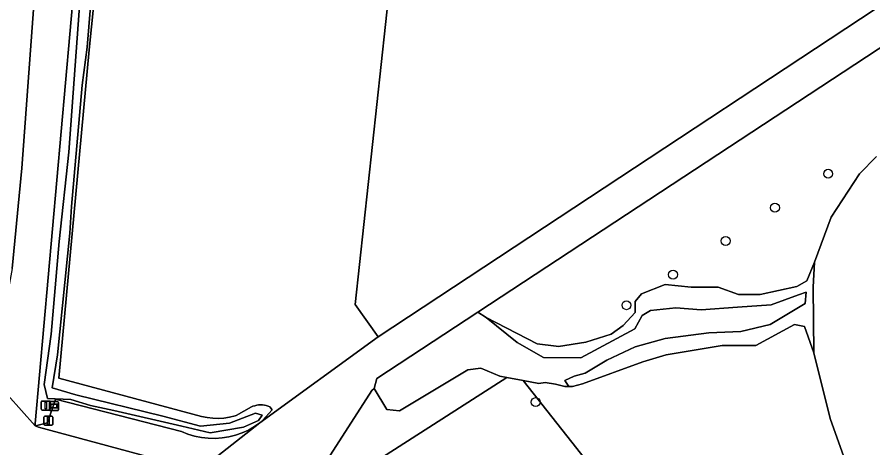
# Model space of a CAD drawing. Extents: x 162026 to 163502, y 387295 to 388169.
# Drawn here: x 163231.8 to 163326, y 387614.5 to 387662 of the extents above; entities that cross this region are included whole.
import ezdxf

# ---------------------------------------------------------------- set-up
doc = ezdxf.new("R2010")
doc.units = 0
for name, color, linetype in [('IMGEO_Afsluitpaal', 7, 'Continuous'), ('IMGEO_Boom', 7, 'Continuous'), ('IMGEO_Fietspad_gesloten', 7, 'Continuous'), ('IMGEO_Grasland_overig', 7, 'Continuous'), ('IMGEO_Groenvoorziening', 7, 'Continuous'), ('IMGEO_Hek', 7, 'Continuous'), ('IMGEO_Informatiebord', 7, 'Continuous'), ('IMGEO_Loofbos', 7, 'Continuous'), ('IMGEO_Oever', 7, 'Continuous'), ('IMGEO_Rivier', 7, 'Continuous'), ('IMGEO_Waterloop', 7, 'Continuous')]:
    doc.layers.add(name, color=color, linetype=linetype)

msp = doc.modelspace()

# ---------------------------------------------------------------- linework, layer by layer
at = {"layer": 'IMGEO_Afsluitpaal'}
for p, q in [((163234.448, 387618.757), (163234.448, 387619.557)), ((163234.448, 387619.557), (163234.448, 387618.757)), ((163234.548, 387619.657), (163235.338, 387619.657)), ((163235.338, 387619.657), (163234.548, 387619.657)), ((163235.438, 387619.557), (163235.438, 387618.757)), ((163235.438, 387618.757), (163235.438, 387619.557)), ((163235.338, 387618.657), (163234.548, 387618.657)), ((163234.548, 387618.657), (163235.338, 387618.657)), ((163234.729, 387617.09), (163234.729, 387617.89)), ((163234.729, 387617.89), (163234.729, 387617.09)), ((163234.829, 387617.99), (163235.619, 387617.99)), ((163235.619, 387617.99), (163234.829, 387617.99)), ((163235.719, 387617.89), (163235.719, 387617.09)), ((163235.719, 387617.09), (163235.719, 387617.89)), ((163235.619, 387616.99), (163234.829, 387616.99)), ((163234.829, 387616.99), (163235.619, 387616.99))]:
    msp.add_line(p, q, dxfattribs=at)
for points in [[(163234.868, 387619.532), (163235.018, 387619.532), (163235.018, 387618.782), (163234.868, 387618.782), (163234.868, 387619.532)], [(163235.149, 387617.865), (163235.299, 387617.865), (163235.299, 387617.115), (163235.149, 387617.115), (163235.149, 387617.865)]]:
    msp.add_lwpolyline(points, dxfattribs=at)
for centre, start, end in [((163234.548, 387619.557), 90, 180), ((163234.548, 387619.557), 90, 180), ((163235.338, 387619.557), 0, 90), ((163235.338, 387619.557), 360, 90), ((163234.548, 387618.757), 180, 270), ((163234.548, 387618.757), 180, 270), ((163235.338, 387618.757), 270, 0), ((163235.338, 387618.757), 270, 0), ((163234.829, 387617.89), 90, 180), ((163234.829, 387617.89), 90, 180), ((163235.619, 387617.89), 0, 90), ((163235.619, 387617.89), 360, 90), ((163234.829, 387617.09), 180, 270), ((163234.829, 387617.09), 180, 270), ((163235.619, 387617.09), 270, 0), ((163235.619, 387617.09), 270, 0)]:
    msp.add_arc(centre, 0.1, start, end, dxfattribs=at)
at = {"layer": 'IMGEO_Boom'}
for centre in [(163321.124, 387644.709), (163315.259, 387640.967), (163309.836, 387637.299), (163304.035, 387633.59), (163298.904, 387630.216), (163288.903, 387619.541)]:
    msp.add_circle(centre, 0.489, dxfattribs=at)
at = {"layer": 'IMGEO_Fietspad_gesloten'}
msp.add_lwpolyline([(163231.239, 387634.273), (163232.291, 387645.31), (163234.282, 387672.347), (163236.099, 387687.103), (163236.595, 387693.342), (163236.645, 387694.772), (163236.567, 387696.2), (163236.361, 387697.616), (163236.03, 387699.007), (163235.576, 387700.364), (163235.003, 387701.674), (163234.314, 387702.928), (163234.296, 387702.954), (163233.517, 387704.116), (163232.617, 387705.227), (163231.621, 387706.254)], dxfattribs=at)
at = {"layer": 'IMGEO_Grasland_overig'}
msp.add_lwpolyline([(163233.782, 387617.173), (163238.054, 387665.501), (163241.555, 387702.478), (163233.194, 387715.81), (163234.296, 387702.954), (163234.314, 387702.928), (163235.003, 387701.674), (163235.576, 387700.364), (163236.03, 387699.007), (163236.361, 387697.616), (163236.567, 387696.2), (163236.645, 387694.772), (163236.595, 387693.342), (163236.099, 387687.103), (163234.282, 387672.347), (163232.291, 387645.31), (163231.239, 387634.273), (163230.724, 387631.441), (163229.958, 387628.663), (163228.947, 387625.965), (163227.704, 387623.688), (163233.76, 387616.929)], close=True, dxfattribs=at)
for points in [[(163347.962, 387677.188), (163271.571, 387626.723), (163258.503, 387617.238), (163251.828, 387612.006), (163234.158, 387616.77), (163233.76, 387616.929), (163227.704, 387623.688)], [(163262.003, 387607.055), (163270.848, 387620.825), (163271.103, 387621.056), (163271.407, 387622.145), (163282.52, 387629.443), (163355.538, 387677.479)], [(163272.825, 387665.591), (163269.013, 387630.285), (163271.571, 387626.723), (163347.962, 387677.188)]]:
    msp.add_lwpolyline(points, dxfattribs=at)
at = {"layer": 'IMGEO_Groenvoorziening'}
for points in [[(163270.848, 387620.825), (163262.003, 387607.055), (163285.729, 387622.242), (163284.951, 387622.386), (163282.86, 387623.275), (163281.446, 387623.11), (163273.923, 387618.564), (163272.525, 387618.742), (163271.103, 387621.056)], [(163258.503, 387617.238), (163257.92, 387616.839), (163257.257, 387616.465), (163256.564, 387616.151), (163255.846, 387615.901), (163255.108, 387615.716), (163254.356, 387615.598), (163253.597, 387615.547), (163252.837, 387615.565), (163252.081, 387615.65), (163251.335, 387615.802), (163250.606, 387616.02), (163249.9, 387616.303), (163236.004, 387619.846), (163235.121, 387617.267), (163233.963, 387616.979), (163233.76, 387616.929), (163234.158, 387616.77), (163251.828, 387612.006)]]:
    msp.add_lwpolyline(points, close=True, dxfattribs=at)
at = {"layer": 'IMGEO_Hek'}
msp.add_lwpolyline([(163271.571, 387626.723), (163269.013, 387630.285), (163272.825, 387665.591), (163295.746, 387681.292), (163282.551, 387699.384), (163280.497, 387700.888), (163275.803, 387703.54), (163272.128, 387704.864), (163239.471, 387711.521)], dxfattribs=at)
at = {"layer": 'IMGEO_Informatiebord'}
for p, q in [((163235.348, 387618.702), (163235.348, 387619.502)), ((163235.348, 387619.502), (163235.348, 387618.702)), ((163235.448, 387619.602), (163236.238, 387619.602)), ((163236.238, 387619.602), (163235.448, 387619.602)), ((163236.338, 387619.502), (163236.338, 387618.702)), ((163236.338, 387618.702), (163236.338, 387619.502)), ((163236.238, 387618.602), (163235.448, 387618.602)), ((163235.448, 387618.602), (163236.238, 387618.602))]:
    msp.add_line(p, q, dxfattribs=at)
for points in [[(163235.449, 387619.334), (163236.237, 387619.334), (163236.237, 387618.87), (163235.449, 387618.87), (163235.449, 387619.334)], [(163235.514, 387619.269), (163235.514, 387618.935), (163236.172, 387618.935), (163236.172, 387619.269), (163235.514, 387619.269)]]:
    msp.add_lwpolyline(points, dxfattribs=at)
for centre, start, end in [((163235.448, 387619.502), 90, 180), ((163235.448, 387619.502), 90, 180), ((163236.238, 387619.502), 0, 90), ((163236.238, 387619.502), 360, 90), ((163235.448, 387618.702), 180, 270), ((163235.448, 387618.702), 180, 270), ((163236.238, 387618.702), 270, 0), ((163236.238, 387618.702), 270, 0)]:
    msp.add_arc(centre, 0.1, start, end, dxfattribs=at)
at = {"layer": 'IMGEO_Loofbos'}
for points in [[(163244.326, 387703.646), (163239.727, 387658.358), (163236.367, 387622.164), (163252.102, 387617.959), (163252.71, 387617.831), (163253.327, 387617.758), (163253.948, 387617.74), (163254.569, 387617.777), (163255.183, 387617.87), (163255.787, 387618.018), (163255.903, 387618.053), (163257.604, 387619.009), (163257.766, 387619.078), (163257.967, 387619.144), (163258.174, 387619.192), (163258.384, 387619.222), (163258.596, 387619.233), (163258.808, 387619.225), (163259.018, 387619.198), (163259.225, 387619.152), (163259.427, 387619.088), (163259.623, 387619.006), (163259.863, 387618.686), (163258.81, 387617.5), (163258.692, 387617.399), (163258.503, 387617.238), (163271.571, 387626.723), (163269.013, 387630.285), (163272.825, 387665.591)], [(163355.538, 387677.479), (163282.52, 387629.443), (163283.461, 387628.874), (163289.056, 387625.945), (163291.15, 387625.712), (163291.408, 387625.683), (163294.415, 387626.128), (163297.212, 387627.03), (163298.539, 387627.991), (163299.866, 387629.41), (163299.866, 387630.62), (163300.572, 387631.483), (163303.186, 387632.503), (163306.036, 387632.215), (163309.016, 387632.215), (163311.258, 387631.417), (163313.637, 387631.417), (163317.663, 387632.287), (163318.77, 387632.891), (163319.617, 387634.948), (163321.453, 387639.934), (163324.579, 387644.692), (163326.454, 387646.595)]]:
    msp.add_lwpolyline(points, dxfattribs=at)
for points in [[(163287.512, 387621.913), (163310.872, 387592.299), (163325.96, 387604.757), (163321.356, 387617.737), (163319.563, 387624.969), (163318.504, 387627.887), (163317.43, 387628.102), (163313.174, 387625.785), (163309.449, 387625.785), (163303.268, 387624.751), (163300.706, 387623.973), (163294.072, 387621.547), (163292.972, 387621.251), (163292.546, 387621.251), (163292.121, 387621.251), (163291.075, 387621.535), (163289.963, 387621.69), (163289.271, 387621.587)], [(163280.348, 387545.552), (163277.904, 387548.891), (163276.689, 387562.334), (163280.179, 387566.848), (163302.379, 387585.286), (163310.872, 387592.299), (163287.512, 387621.913), (163285.729, 387622.242), (163262.003, 387607.055), (163274.95, 387545.316)]]:
    msp.add_lwpolyline(points, close=True, dxfattribs=at)
at = {"layer": 'IMGEO_Oever'}
for points in [[(163238.054, 387665.501), (163233.782, 387617.173), (163233.76, 387616.929), (163233.963, 387616.979), (163235.121, 387617.267), (163236.004, 387619.846), (163249.9, 387616.303), (163250.606, 387616.02), (163251.335, 387615.802), (163252.081, 387615.65), (163252.837, 387615.565), (163253.597, 387615.547), (163254.356, 387615.598), (163255.108, 387615.716), (163255.846, 387615.901), (163256.564, 387616.151), (163257.257, 387616.465), (163257.92, 387616.839), (163258.503, 387617.238), (163258.692, 387617.399), (163258.81, 387617.5), (163259.863, 387618.686), (163259.623, 387619.006), (163259.427, 387619.088), (163259.225, 387619.152), (163259.018, 387619.198), (163258.808, 387619.225), (163258.596, 387619.233), (163258.384, 387619.222), (163258.174, 387619.192), (163257.967, 387619.144), (163257.766, 387619.078), (163257.604, 387619.009), (163255.903, 387618.053), (163255.787, 387618.018), (163255.183, 387617.87), (163254.569, 387617.777), (163253.948, 387617.74), (163253.327, 387617.758), (163252.71, 387617.831), (163252.102, 387617.959), (163236.367, 387622.164), (163239.727, 387658.358), (163244.326, 387703.646)], [(163239.853, 387663.121), (163239.494, 387658.645), (163238.935, 387654.483), (163237.777, 387641.097), (163237.586, 387638.161), (163236.251, 387624.761), (163235.647, 387621.116), (163238.269, 387620.357), (163247.82, 387617.984), (163251.999, 387616.898), (163255.173, 387617.209), (163258.025, 387618.313), (163258.78, 387618.092), (163258.357, 387617.522), (163256.713, 387616.76), (163253.056, 387616.151), (163249.916, 387616.882), (163242.447, 387618.622), (163239.862, 387619.154), (163237.7, 387619.812), (163235.12, 387619.926), (163234.758, 387621.498), (163235.519, 387627.012), (163236.42, 387637.23), (163237.491, 387647.091), (163239.002, 387667.724)]]:
    msp.add_lwpolyline(points, dxfattribs=at)
msp.add_lwpolyline([(163292.133, 387621.915), (163292.546, 387621.251), (163292.972, 387621.251), (163294.072, 387621.547), (163300.706, 387623.973), (163303.268, 387624.751), (163309.449, 387625.785), (163313.174, 387625.785), (163317.43, 387628.102), (163318.504, 387627.887), (163319.563, 387624.969), (163319.481, 387632.202), (163319.617, 387634.948), (163318.77, 387632.891), (163317.663, 387632.287), (163313.637, 387631.417), (163311.258, 387631.417), (163309.016, 387632.215), (163306.036, 387632.215), (163303.186, 387632.503), (163300.572, 387631.483), (163299.866, 387630.62), (163299.866, 387629.41), (163298.539, 387627.991), (163297.212, 387627.03), (163294.415, 387626.128), (163291.408, 387625.683), (163291.15, 387625.712), (163289.056, 387625.945), (163283.461, 387628.874), (163286.858, 387626.104), (163289.764, 387624.457), (163293.897, 387624.425), (163299.839, 387627.621), (163300.646, 387629.074), (163301.55, 387629.623), (163304.36, 387629.913), (163307.118, 387629.694), (163311.15, 387629.986), (163314.837, 387630.254), (163317.848, 387631.352), (163318.708, 387631.666), (163318.579, 387630.413), (163314.742, 387628.098), (163311.501, 387627.305), (163307.962, 387627.172), (163303.166, 387626.544), (163299.859, 387625.618), (163296.739, 387624.176), (163294.374, 387622.724), (163293.15, 387622.413)], close=True, dxfattribs=at)
at = {"layer": 'IMGEO_Rivier'}
msp.add_lwpolyline([(163326.454, 387646.595), (163324.579, 387644.692), (163321.453, 387639.934), (163319.617, 387634.948), (163319.481, 387632.202), (163319.563, 387624.969), (163321.356, 387617.737), (163325.96, 387604.757)], dxfattribs=at)
at = {"layer": 'IMGEO_Waterloop'}
msp.add_lwpolyline([(163239.002, 387667.724), (163237.491, 387647.091), (163236.42, 387637.23), (163235.519, 387627.012), (163234.758, 387621.498), (163235.12, 387619.926), (163237.7, 387619.812), (163239.862, 387619.154), (163242.447, 387618.622), (163249.916, 387616.882), (163253.056, 387616.151), (163256.713, 387616.76), (163258.357, 387617.522), (163258.78, 387618.092), (163258.025, 387618.313), (163255.173, 387617.209), (163251.999, 387616.898), (163247.82, 387617.984), (163238.269, 387620.357), (163235.647, 387621.116), (163236.251, 387624.761), (163237.586, 387638.161), (163237.777, 387641.097), (163238.935, 387654.483), (163239.494, 387658.645), (163239.853, 387663.121)], dxfattribs=at)
msp.add_lwpolyline([(163283.461, 387628.874), (163282.52, 387629.443), (163271.407, 387622.145), (163271.103, 387621.056), (163272.525, 387618.742), (163273.923, 387618.564), (163281.446, 387623.11), (163282.86, 387623.275), (163284.951, 387622.386), (163285.729, 387622.242), (163287.512, 387621.913), (163289.271, 387621.587), (163289.963, 387621.69), (163291.075, 387621.535), (163292.121, 387621.251), (163292.546, 387621.251), (163292.133, 387621.915), (163293.15, 387622.413), (163294.374, 387622.724), (163296.739, 387624.176), (163299.859, 387625.618), (163303.166, 387626.544), (163307.962, 387627.172), (163311.501, 387627.305), (163314.742, 387628.098), (163318.579, 387630.413), (163318.708, 387631.666), (163317.848, 387631.352), (163314.837, 387630.254), (163311.15, 387629.986), (163307.118, 387629.694), (163304.36, 387629.913), (163301.55, 387629.623), (163300.646, 387629.074), (163299.839, 387627.621), (163293.897, 387624.425), (163289.764, 387624.457), (163286.858, 387626.104)], close=True, dxfattribs=at)

doc.saveas('drawing.dxf')
